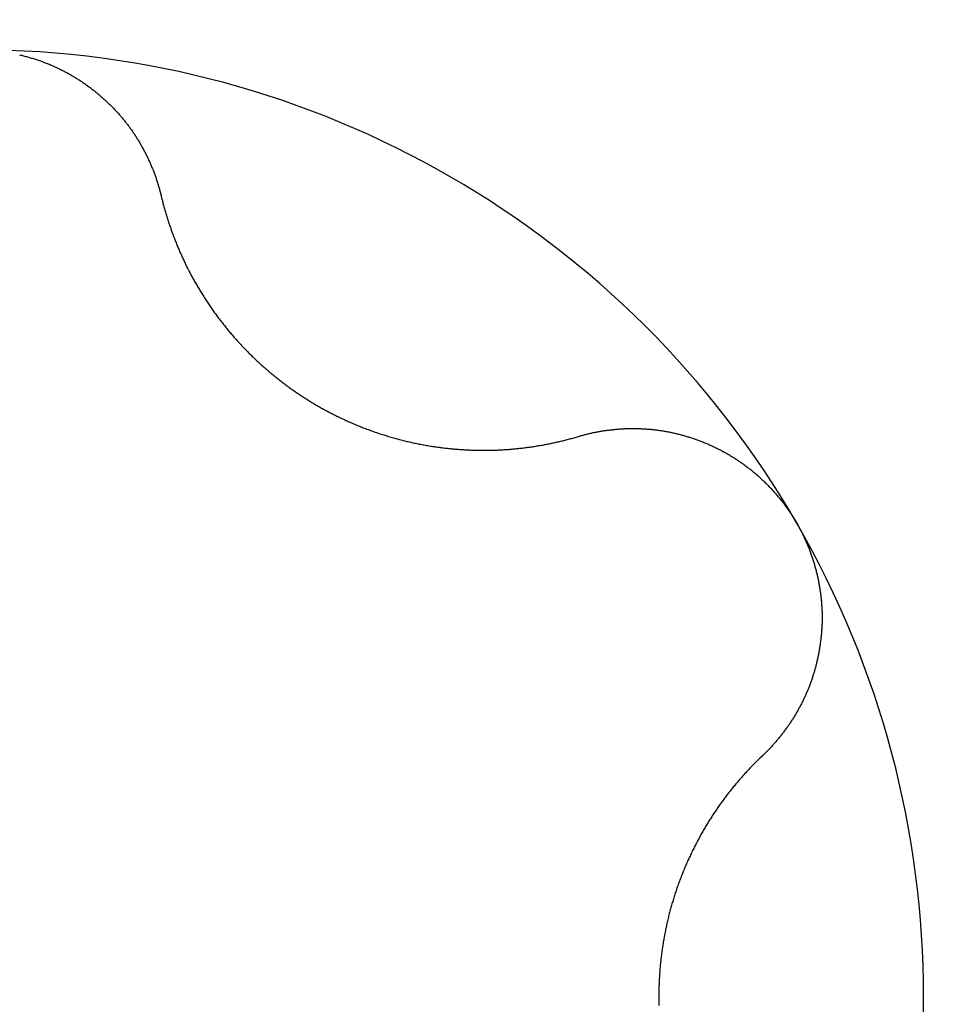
# Model space of a CAD drawing. Extents: x 1107 to 4046, y 937 to 3355.
# Tile 648 of 656: x 2099.51 to 2101.46, y 2906 to 2908.06. Entities that reach past the tile are written whole.
import ezdxf

# ---------------------------------------------------------------- set-up
doc = ezdxf.new("R2010")
doc.units = 0
doc.layers.add('KF_VIDA_L___C_BOTTOM', color=7, linetype='CONTINUOUS')

# ---------------------------------------------------------------- blocks, each defined once
blk = doc.blocks.new('KF_VIDA_L___C_BOTTOM')
at = {"layer": 'KF_VIDA_L___C_BOTTOM'}
for points in [[(-87.4664, 32.9647, 0), (-87.4643, 32.9642, 0), (-87.4622, 32.9637, 0), (-87.4601, 32.9632, 0), (-87.458, 32.9626, 0), (-87.4559, 32.9621, 0), (-87.4538, 32.9615, 0), (-87.4517, 32.961, 0), (-87.4497, 32.9604, 0), (-87.4476, 32.9598, 0), (-87.4455, 32.9592, 0), (-87.4434, 32.9586, 0), (-87.4413, 32.958, 0), (-87.4393, 32.9574, 0), (-87.4372, 32.9567, 0), (-87.4351, 32.9561, 0), (-87.4331, 32.9554, 0), (-87.431, 32.9548, 0), (-87.429, 32.9541, 0), (-87.4269, 32.9534, 0), (-87.4249, 32.9527, 0), (-87.4228, 32.952, 0), (-87.4208, 32.9512, 0), (-87.4187, 32.9505, 0), (-87.4167, 32.9497, 0), (-87.4147, 32.949, 0), (-87.4127, 32.9482, 0), (-87.4107, 32.9474, 0), (-87.4086, 32.9466, 0), (-87.4066, 32.9458, 0), (-87.4046, 32.945, 0), (-87.4026, 32.9442, 0), (-87.4006, 32.9433, 0), (-87.3987, 32.9425, 0), (-87.3967, 32.9416, 0), (-87.3947, 32.9408, 0), (-87.3927, 32.9399, 0), (-87.3908, 32.939, 0), (-87.3888, 32.9381, 0), (-87.3869, 32.9372, 0), (-87.3849, 32.9363, 0), (-87.383, 32.9353, 0), (-87.381, 32.9344, 0), (-87.3791, 32.9334, 0), (-87.3772, 32.9325, 0), (-87.3753, 32.9315, 0), (-87.3734, 32.9305, 0), (-87.3715, 32.9295, 0), (-87.3696, 32.9285, 0), (-87.3677, 32.9275, 0), (-87.3658, 32.9264, 0), (-87.3639, 32.9254, 0), (-87.362, 32.9243, 0), (-87.3602, 32.9233, 0), (-87.3583, 32.9222, 0), (-87.3565, 32.9211, 0), (-87.3546, 32.9201, 0), (-87.3528, 32.919, 0), (-87.351, 32.9179, 0), (-87.3491, 32.9167, 0), (-87.3473, 32.9156, 0), (-87.3455, 32.9145, 0), (-87.3437, 32.9133, 0), (-87.3419, 32.9122, 0), (-87.3401, 32.911, 0), (-87.3384, 32.9098, 0), (-87.3366, 32.9087, 0), (-87.3348, 32.9075, 0), (-87.3331, 32.9063, 0), (-87.3313, 32.9051, 0), (-87.3296, 32.9039, 0), (-87.3278, 32.9026, 0), (-87.3261, 32.9014, 0), (-87.3244, 32.9002, 0), (-87.3227, 32.8989, 0), (-87.321, 32.8977, 0), (-87.3193, 32.8964, 0), (-87.3176, 32.8951, 0), (-87.3159, 32.8939, 0), (-87.3143, 32.8926, 0), (-87.3126, 32.8913, 0), (-87.3109, 32.89, 0), (-87.3093, 32.8887, 0), (-87.3077, 32.8874, 0), (-87.306, 32.886, 0), (-87.3044, 32.8847, 0), (-87.3028, 32.8834, 0), (-87.3012, 32.882, 0), (-87.2996, 32.8807, 0), (-87.298, 32.8793, 0), (-87.2964, 32.878, 0), (-87.2949, 32.8766, 0), (-87.2933, 32.8752, 0), (-87.2917, 32.8738, 0), (-87.2902, 32.8724, 0), (-87.2887, 32.8711, 0), (-87.2871, 32.8697, 0), (-87.2856, 32.8682, 0), (-87.2841, 32.8668, 0), (-87.2826, 32.8654, 0), (-87.2811, 32.864, 0), (-87.2797, 32.8626, 0), (-87.2782, 32.8611, 0), (-87.2767, 32.8597, 0), (-87.2753, 32.8582, 0), (-87.2738, 32.8568, 0), (-87.2724, 32.8553, 0), (-87.271, 32.8539, 0), (-87.2696, 32.8524, 0), (-87.2682, 32.8509, 0), (-87.2668, 32.8494, 0), (-87.2654, 32.848, 0), (-87.264, 32.8465, 0), (-87.2626, 32.845, 0), (-87.2613, 32.8435, 0), (-87.2599, 32.842, 0), (-87.2586, 32.8405, 0), (-87.2573, 32.839, 0), (-87.256, 32.8374, 0), (-87.2547, 32.8359, 0), (-87.2534, 32.8344, 0), (-87.2521, 32.8329, 0), (-87.2508, 32.8314, 0), (-87.2496, 32.8298, 0), (-87.2483, 32.8283, 0), (-87.2471, 32.8267, 0), (-87.2458, 32.8252, 0), (-87.2446, 32.8237, 0), (-87.2434, 32.8221, 0), (-87.2422, 32.8205, 0), (-87.241, 32.819, 0), (-87.2398, 32.8174, 0), (-87.2386, 32.8158, 0), (-87.2375, 32.8143, 0), (-87.2363, 32.8127, 0), (-87.2352, 32.8111, 0), (-87.234, 32.8095, 0), (-87.2329, 32.8079, 0), (-87.2317, 32.8062, 0), (-87.2306, 32.8046, 0), (-87.2295, 32.803, 0), (-87.2284, 32.8014, 0), (-87.2273, 32.7997, 0), (-87.2262, 32.7981, 0), (-87.2251, 32.7964, 0), (-87.224, 32.7947, 0), (-87.223, 32.7931, 0), (-87.2219, 32.7914, 0), (-87.2208, 32.7897, 0), (-87.2198, 32.7881, 0), (-87.2188, 32.7864, 0), (-87.2177, 32.7847, 0), (-87.2167, 32.783, 0), (-87.2157, 32.7813, 0), (-87.2147, 32.7796, 0), (-87.2137, 32.7778, 0), (-87.2127, 32.7761, 0), (-87.2117, 32.7744, 0), (-87.2108, 32.7727, 0), (-87.2098, 32.7709, 0), (-87.2088, 32.7692, 0), (-87.2079, 32.7674, 0), (-87.207, 32.7657, 0), (-87.206, 32.7639, 0), (-87.2051, 32.7622, 0), (-87.2042, 32.7604, 0), (-87.2033, 32.7586, 0), (-87.2024, 32.7568, 0), (-87.2015, 32.7551, 0), (-87.2006, 32.7533, 0), (-87.1998, 32.7515, 0), (-87.1989, 32.7497, 0), (-87.1981, 32.7479, 0), (-87.1972, 32.7461, 0), (-87.1964, 32.7443, 0), (-87.1956, 32.7425, 0), (-87.1948, 32.7407, 0), (-87.1939, 32.7388, 0), (-87.1931, 32.737, 0), (-87.1924, 32.7352, 0), (-87.1916, 32.7334, 0), (-87.1908, 32.7315, 0), (-87.1901, 32.7297, 0), (-87.1893, 32.7278, 0), (-87.1886, 32.726, 0), (-87.1878, 32.7241, 0), (-87.1871, 32.7223, 0), (-87.1864, 32.7204, 0), (-87.1857, 32.7186, 0), (-87.185, 32.7167, 0), (-87.1843, 32.7148, 0), (-87.1836, 32.713, 0), (-87.183, 32.7111, 0), (-87.1823, 32.7092, 0), (-87.1816, 32.7073, 0), (-87.181, 32.7055, 0), (-87.1804, 32.7036, 0), (-87.1798, 32.7017, 0), (-87.1791, 32.6998, 0), (-87.1785, 32.6979, 0), (-87.178, 32.696, 0), (-87.1774, 32.6941, 0), (-87.1768, 32.6922, 0), (-87.1762, 32.6903, 0), (-87.1757, 32.6884, 0), (-87.1751, 32.6865, 0), (-87.1746, 32.6846, 0), (-87.1741, 32.6827, 0), (-87.1736, 32.6808, 0), (-87.1731, 32.6788, 0), (-87.1726, 32.6769, 0), (-87.1721, 32.675, 0), (-87.1716, 32.6731, 0), (-87.1712, 32.6711, 0)], [(-87.1712, 32.6711, 0), (-87.1706, 32.6688, 0), (-87.17, 32.6665, 0), (-87.1695, 32.6641, 0), (-87.1689, 32.6618, 0), (-87.1683, 32.6594, 0), (-87.1677, 32.6571, 0), (-87.1671, 32.6548, 0), (-87.1665, 32.6524, 0), (-87.1658, 32.6501, 0), (-87.1652, 32.6478, 0), (-87.1645, 32.6455, 0), (-87.1639, 32.6431, 0), (-87.1632, 32.6408, 0), (-87.1626, 32.6385, 0), (-87.1619, 32.6362, 0), (-87.1612, 32.6339, 0), (-87.1605, 32.6316, 0), (-87.1598, 32.6293, 0), (-87.1591, 32.627, 0), (-87.1584, 32.6247, 0), (-87.1577, 32.6224, 0), (-87.157, 32.6201, 0), (-87.1562, 32.6178, 0), (-87.1555, 32.6155, 0), (-87.1547, 32.6132, 0), (-87.154, 32.611, 0), (-87.1532, 32.6087, 0), (-87.1524, 32.6064, 0), (-87.1516, 32.6042, 0), (-87.1509, 32.6019, 0), (-87.1501, 32.5996, 0), (-87.1492, 32.5974, 0), (-87.1484, 32.5951, 0), (-87.1476, 32.5929, 0), (-87.1468, 32.5906, 0), (-87.146, 32.5884, 0), (-87.1451, 32.5862, 0), (-87.1443, 32.5839, 0), (-87.1434, 32.5817, 0), (-87.1426, 32.5795, 0), (-87.1417, 32.5773, 0), (-87.1408, 32.5751, 0), (-87.1399, 32.5728, 0), (-87.139, 32.5706, 0), (-87.1381, 32.5684, 0), (-87.1372, 32.5662, 0), (-87.1363, 32.564, 0), (-87.1354, 32.5619, 0), (-87.1345, 32.5597, 0), (-87.1336, 32.5575, 0), (-87.1326, 32.5553, 0), (-87.1317, 32.5532, 0), (-87.1307, 32.551, 0), (-87.1298, 32.5488, 0), (-87.1288, 32.5467, 0), (-87.1278, 32.5445, 0), (-87.1268, 32.5424, 0), (-87.1259, 32.5403, 0), (-87.1249, 32.5381, 0), (-87.1239, 32.536, 0), (-87.1229, 32.5339, 0), (-87.1219, 32.5318, 0), (-87.1208, 32.5296, 0), (-87.1198, 32.5275, 0), (-87.1188, 32.5254, 0), (-87.1178, 32.5233, 0), (-87.1167, 32.5212, 0), (-87.1157, 32.5191, 0), (-87.1146, 32.5171, 0), (-87.1135, 32.5149, 0), (-87.1124, 32.5128, 0), (-87.1113, 32.5107, 0), (-87.1102, 32.5086, 0), (-87.1091, 32.5065, 0), (-87.108, 32.5044, 0), (-87.1068, 32.5023, 0), (-87.1057, 32.5002, 0), (-87.1045, 32.4981, 0), (-87.1034, 32.496, 0), (-87.1022, 32.4939, 0), (-87.101, 32.4918, 0), (-87.0998, 32.4896, 0), (-87.0986, 32.4875, 0), (-87.0974, 32.4854, 0), (-87.0961, 32.4833, 0), (-87.0949, 32.4812, 0), (-87.0937, 32.4791, 0), (-87.0924, 32.477, 0), (-87.0911, 32.4748, 0), (-87.0899, 32.4727, 0), (-87.0886, 32.4706, 0), (-87.0873, 32.4685, 0), (-87.086, 32.4664, 0), (-87.0846, 32.4643, 0), (-87.0833, 32.4622, 0), (-87.082, 32.4601, 0), (-87.0806, 32.4579, 0), (-87.0793, 32.4558, 0), (-87.0779, 32.4537, 0), (-87.0765, 32.4516, 0), (-87.0751, 32.4495, 0), (-87.0737, 32.4474, 0), (-87.0723, 32.4453, 0), (-87.0709, 32.4432, 0), (-87.0695, 32.4411, 0), (-87.0681, 32.439, 0), (-87.0666, 32.4369, 0), (-87.0652, 32.4349, 0), (-87.0637, 32.4328, 0), (-87.0622, 32.4307, 0), (-87.0608, 32.4286, 0), (-87.0593, 32.4265, 0), (-87.0578, 32.4244, 0), (-87.0562, 32.4224, 0), (-87.0547, 32.4203, 0), (-87.0532, 32.4182, 0), (-87.0517, 32.4162, 0), (-87.0501, 32.4141, 0), (-87.0486, 32.412, 0), (-87.047, 32.41, 0), (-87.0454, 32.4079, 0), (-87.0438, 32.4059, 0), (-87.0422, 32.4038, 0), (-87.0406, 32.4018, 0), (-87.039, 32.3998, 0), (-87.0374, 32.3977, 0), (-87.0358, 32.3957, 0), (-87.0341, 32.3937, 0), (-87.0325, 32.3917, 0), (-87.0308, 32.3896, 0), (-87.0291, 32.3876, 0), (-87.0275, 32.3856, 0), (-87.0258, 32.3836, 0), (-87.0241, 32.3816, 0), (-87.0224, 32.3796, 0), (-87.0207, 32.3776, 0), (-87.019, 32.3757, 0), (-87.0172, 32.3737, 0), (-87.0155, 32.3717, 0), (-87.0137, 32.3698, 0), (-87.012, 32.3678, 0), (-87.0102, 32.3658, 0), (-87.0084, 32.3639, 0), (-87.0067, 32.362, 0), (-87.0049, 32.36, 0), (-87.0031, 32.3581, 0), (-87.0013, 32.3562, 0), (-86.9994, 32.3543, 0), (-86.9976, 32.3523, 0), (-86.9958, 32.3504, 0), (-86.9939, 32.3485, 0), (-86.9921, 32.3467, 0), (-86.9902, 32.3448, 0), (-86.9884, 32.3429, 0), (-86.9865, 32.341, 0), (-86.9846, 32.3392, 0), (-86.9827, 32.3373, 0), (-86.9808, 32.3354, 0), (-86.9789, 32.3336, 0), (-86.977, 32.3318, 0), (-86.9751, 32.3299, 0), (-86.9731, 32.3281, 0), (-86.9712, 32.3263, 0), (-86.9692, 32.3245, 0), (-86.9673, 32.3227, 0), (-86.9653, 32.3209, 0), (-86.9634, 32.3191, 0), (-86.9614, 32.3173, 0), (-86.9594, 32.3156, 0), (-86.9574, 32.3138, 0), (-86.9554, 32.312, 0), (-86.9534, 32.3103, 0), (-86.9514, 32.3086, 0), (-86.9494, 32.3068, 0), (-86.9474, 32.3051, 0), (-86.9454, 32.3034, 0), (-86.9434, 32.3017, 0), (-86.9413, 32.3, 0), (-86.9393, 32.2983, 0), (-86.9372, 32.2966, 0), (-86.9352, 32.2949, 0), (-86.9331, 32.2932, 0), (-86.9311, 32.2916, 0), (-86.929, 32.2899, 0), (-86.9269, 32.2883, 0), (-86.9249, 32.2867, 0), (-86.9228, 32.285, 0), (-86.9207, 32.2834, 0), (-86.9186, 32.2818, 0), (-86.9165, 32.2802, 0), (-86.9144, 32.2786, 0), (-86.9123, 32.277, 0), (-86.9102, 32.2755, 0), (-86.9081, 32.2739, 0), (-86.906, 32.2723, 0), (-86.9038, 32.2708, 0), (-86.9017, 32.2693, 0), (-86.8996, 32.2677, 0), (-86.8974, 32.2662, 0), (-86.8953, 32.2647, 0), (-86.8932, 32.2632, 0), (-86.891, 32.2617, 0), (-86.8889, 32.2602, 0), (-86.8867, 32.2587, 0), (-86.8846, 32.2573, 0), (-86.8824, 32.2558, 0), (-86.8802, 32.2544, 0), (-86.8781, 32.253, 0), (-86.8759, 32.2515, 0), (-86.8737, 32.2501, 0), (-86.8716, 32.2487, 0), (-86.8694, 32.2473, 0), (-86.8672, 32.2459, 0), (-86.865, 32.2446, 0), (-86.8628, 32.2432, 0), (-86.8607, 32.2418, 0), (-86.8585, 32.2405, 0), (-86.8563, 32.2392, 0), (-86.8541, 32.2378, 0), (-86.8519, 32.2365, 0), (-86.8497, 32.2352, 0), (-86.8475, 32.2339, 0), (-86.8453, 32.2327, 0), (-86.8431, 32.2314, 0), (-86.8409, 32.2301, 0), (-86.8387, 32.2289, 0), (-86.8365, 32.2276, 0), (-86.8342, 32.2264, 0), (-86.832, 32.2251, 0), (-86.8297, 32.2239, 0), (-86.8275, 32.2227, 0), (-86.8252, 32.2215, 0), (-86.8229, 32.2203, 0), (-86.8207, 32.2191, 0), (-86.8184, 32.2179, 0), (-86.8161, 32.2167, 0), (-86.8138, 32.2155, 0), (-86.8115, 32.2143, 0), (-86.8091, 32.2132, 0), (-86.8068, 32.212, 0), (-86.8045, 32.2109, 0), (-86.8022, 32.2097, 0), (-86.7998, 32.2086, 0), (-86.7975, 32.2074, 0), (-86.7951, 32.2063, 0), (-86.7927, 32.2052, 0), (-86.7904, 32.2041, 0), (-86.788, 32.203, 0), (-86.7856, 32.2019, 0), (-86.7832, 32.2008, 0), (-86.7808, 32.1998, 0), (-86.7784, 32.1987, 0), (-86.776, 32.1976, 0), (-86.7736, 32.1966, 0), (-86.7712, 32.1956, 0), (-86.7688, 32.1945, 0), (-86.7663, 32.1935, 0), (-86.7639, 32.1925, 0), (-86.7615, 32.1915, 0), (-86.759, 32.1905, 0), (-86.7566, 32.1895, 0), (-86.7541, 32.1885, 0), (-86.7516, 32.1875, 0), (-86.7492, 32.1866, 0), (-86.7467, 32.1856, 0), (-86.7442, 32.1847, 0), (-86.7418, 32.1837, 0), (-86.7393, 32.1828, 0), (-86.7368, 32.1819, 0), (-86.7343, 32.181, 0), (-86.7318, 32.1801, 0), (-86.7293, 32.1792, 0), (-86.7268, 32.1783, 0), (-86.7243, 32.1774, 0), (-86.7218, 32.1766, 0), (-86.7193, 32.1757, 0), (-86.7168, 32.1748, 0), (-86.7142, 32.174, 0), (-86.7117, 32.1732, 0), (-86.7092, 32.1724, 0), (-86.7067, 32.1716, 0), (-86.7041, 32.1708, 0), (-86.7016, 32.17, 0), (-86.6991, 32.1692, 0), (-86.6965, 32.1684, 0), (-86.694, 32.1677, 0), (-86.6914, 32.1669, 0), (-86.6889, 32.1662, 0), (-86.6863, 32.1654, 0), (-86.6838, 32.1647, 0), (-86.6812, 32.164, 0), (-86.6787, 32.1633, 0), (-86.6761, 32.1626, 0), (-86.6736, 32.1619, 0), (-86.671, 32.1613, 0), (-86.6684, 32.1606, 0), (-86.6659, 32.16, 0), (-86.6633, 32.1593, 0), (-86.6607, 32.1587, 0), (-86.6582, 32.1581, 0), (-86.6556, 32.1575, 0), (-86.653, 32.1569, 0), (-86.6504, 32.1563, 0), (-86.6479, 32.1557, 0), (-86.6453, 32.1552, 0), (-86.6427, 32.1546, 0), (-86.6402, 32.1541, 0), (-86.6376, 32.1535, 0), (-86.635, 32.153, 0), (-86.6324, 32.1525, 0), (-86.6299, 32.152, 0), (-86.6273, 32.1515, 0), (-86.6247, 32.151, 0), (-86.6221, 32.1506, 0), (-86.6195, 32.1501, 0), (-86.617, 32.1497, 0), (-86.6144, 32.1492, 0), (-86.6118, 32.1488, 0), (-86.6092, 32.1484, 0), (-86.6067, 32.148, 0), (-86.6041, 32.1476, 0), (-86.6015, 32.1472, 0), (-86.599, 32.1468, 0), (-86.5964, 32.1464, 0), (-86.5938, 32.1461, 0), (-86.5913, 32.1457, 0), (-86.5887, 32.1454, 0), (-86.5861, 32.1451, 0), (-86.5836, 32.1447, 0), (-86.581, 32.1444, 0), (-86.5785, 32.1441, 0), (-86.5759, 32.1438, 0), (-86.5733, 32.1436, 0), (-86.5708, 32.1433, 0), (-86.5682, 32.143, 0), (-86.5657, 32.1428, 0), (-86.5631, 32.1425, 0), (-86.5606, 32.1423, 0), (-86.5581, 32.1421, 0), (-86.5555, 32.1419, 0), (-86.553, 32.1417, 0), (-86.5505, 32.1415, 0), (-86.5479, 32.1413, 0), (-86.5454, 32.1411, 0), (-86.5429, 32.1409, 0), (-86.5404, 32.1408, 0), (-86.5379, 32.1406, 0), (-86.5353, 32.1405, 0), (-86.5328, 32.1404, 0), (-86.5303, 32.1402, 0), (-86.5278, 32.1401, 0), (-86.5253, 32.14, 0), (-86.5228, 32.1399, 0), (-86.5204, 32.1398, 0), (-86.5179, 32.1398, 0), (-86.5154, 32.1397, 0), (-86.5129, 32.1396, 0), (-86.5105, 32.1396, 0), (-86.508, 32.1395, 0), (-86.5055, 32.1395, 0), (-86.5031, 32.1395, 0), (-86.5006, 32.1395, 0), (-86.4982, 32.1395, 0), (-86.4957, 32.1395, 0), (-86.4933, 32.1395, 0), (-86.4909, 32.1395, 0), (-86.4884, 32.1395, 0), (-86.486, 32.1396, 0), (-86.4836, 32.1396, 0), (-86.4812, 32.1397, 0), (-86.4788, 32.1397, 0), (-86.4764, 32.1398, 0), (-86.474, 32.1399, 0), (-86.4716, 32.1399, 0), (-86.4693, 32.14, 0), (-86.4669, 32.1401, 0), (-86.4645, 32.1403, 0), (-86.4622, 32.1404, 0), (-86.4598, 32.1405, 0), (-86.4575, 32.1406, 0), (-86.4551, 32.1408, 0), (-86.4528, 32.1409, 0), (-86.4505, 32.1411, 0), (-86.4481, 32.1413, 0), (-86.4458, 32.1414, 0), (-86.4435, 32.1416, 0), (-86.4411, 32.1418, 0), (-86.4388, 32.142, 0), (-86.4364, 32.1422, 0), (-86.4341, 32.1424, 0), (-86.4317, 32.1427, 0), (-86.4294, 32.1429, 0), (-86.4271, 32.1431, 0), (-86.4247, 32.1434, 0), (-86.4224, 32.1436, 0), (-86.42, 32.1439, 0), (-86.4177, 32.1442, 0), (-86.4153, 32.1445, 0), (-86.413, 32.1448, 0), (-86.4106, 32.1451, 0), (-86.4082, 32.1454, 0), (-86.4059, 32.1457, 0), (-86.4035, 32.146, 0), (-86.4012, 32.1463, 0), (-86.3988, 32.1467, 0), (-86.3965, 32.147, 0), (-86.3941, 32.1474, 0), (-86.3918, 32.1477, 0), (-86.3894, 32.1481, 0), (-86.387, 32.1485, 0), (-86.3847, 32.1489, 0), (-86.3823, 32.1493, 0), (-86.38, 32.1497, 0), (-86.3776, 32.1501, 0), (-86.3753, 32.1505, 0), (-86.3729, 32.151, 0), (-86.3706, 32.1514, 0), (-86.3682, 32.1518, 0), (-86.3659, 32.1523, 0), (-86.3635, 32.1528, 0), (-86.3611, 32.1532, 0), (-86.3588, 32.1537, 0), (-86.3564, 32.1542, 0), (-86.3541, 32.1547, 0), (-86.3517, 32.1552, 0), (-86.3494, 32.1557, 0), (-86.3471, 32.1562, 0), (-86.3447, 32.1568, 0), (-86.3424, 32.1573, 0), (-86.34, 32.1579, 0), (-86.3377, 32.1584, 0), (-86.3353, 32.159, 0), (-86.333, 32.1595, 0), (-86.3307, 32.1601, 0), (-86.3283, 32.1607, 0), (-86.326, 32.1613, 0), (-86.3237, 32.1619, 0), (-86.3213, 32.1625, 0), (-86.319, 32.1632, 0), (-86.3167, 32.1638, 0), (-86.3143, 32.1644, 0), (-86.312, 32.1651, 0), (-86.3097, 32.1657, 0), (-86.3074, 32.1664, 0), (-86.3051, 32.1671, 0), (-86.3027, 32.1677, 0), (-86.3004, 32.1684, 0)], [(-86.3004, 32.1684, 0), (-86.2985, 32.169, 0), (-86.2966, 32.1695, 0), (-86.2947, 32.1701, 0), (-86.2928, 32.1706, 0), (-86.2909, 32.1711, 0), (-86.289, 32.1717, 0), (-86.2871, 32.1722, 0), (-86.2852, 32.1726, 0), (-86.2832, 32.1731, 0), (-86.2813, 32.1736, 0), (-86.2794, 32.1741, 0), (-86.2774, 32.1745, 0), (-86.2755, 32.175, 0), (-86.2736, 32.1754, 0), (-86.2716, 32.1758, 0), (-86.2697, 32.1763, 0), (-86.2677, 32.1767, 0), (-86.2658, 32.1771, 0), (-86.2638, 32.1774, 0), (-86.2619, 32.1778, 0), (-86.2599, 32.1782, 0), (-86.258, 32.1786, 0), (-86.256, 32.1789, 0), (-86.2541, 32.1792, 0), (-86.2521, 32.1796, 0), (-86.2501, 32.1799, 0), (-86.2482, 32.1802, 0), (-86.2462, 32.1805, 0), (-86.2442, 32.1808, 0), (-86.2423, 32.1811, 0), (-86.2403, 32.1813, 0), (-86.2383, 32.1816, 0), (-86.2364, 32.1818, 0), (-86.2344, 32.1821, 0), (-86.2324, 32.1823, 0), (-86.2304, 32.1825, 0), (-86.2284, 32.1828, 0), (-86.2265, 32.183, 0), (-86.2245, 32.1831, 0), (-86.2225, 32.1833, 0), (-86.2205, 32.1835, 0), (-86.2185, 32.1837, 0), (-86.2166, 32.1838, 0), (-86.2146, 32.184, 0), (-86.2126, 32.1841, 0), (-86.2106, 32.1842, 0), (-86.2086, 32.1843, 0), (-86.2066, 32.1844, 0), (-86.2046, 32.1845, 0), (-86.2027, 32.1846, 0), (-86.2007, 32.1847, 0), (-86.1987, 32.1848, 0), (-86.1967, 32.1848, 0), (-86.1947, 32.1849, 0), (-86.1927, 32.1849, 0), (-86.1907, 32.1849, 0), (-86.1888, 32.1849, 0), (-86.1868, 32.1849, 0), (-86.1848, 32.1849, 0), (-86.1828, 32.1849, 0), (-86.1808, 32.1849, 0), (-86.1788, 32.1849, 0), (-86.1768, 32.1848, 0), (-86.1749, 32.1848, 0), (-86.1729, 32.1847, 0), (-86.1709, 32.1846, 0), (-86.1689, 32.1845, 0), (-86.167, 32.1844, 0), (-86.165, 32.1843, 0), (-86.163, 32.1842, 0), (-86.161, 32.1841, 0), (-86.1591, 32.184, 0), (-86.1571, 32.1838, 0), (-86.1551, 32.1837, 0), (-86.1532, 32.1835, 0), (-86.1512, 32.1833, 0), (-86.1492, 32.1832, 0), (-86.1473, 32.183, 0), (-86.1453, 32.1828, 0), (-86.1433, 32.1826, 0), (-86.1414, 32.1823, 0), (-86.1394, 32.1821, 0), (-86.1375, 32.1819, 0), (-86.1355, 32.1816, 0), (-86.1336, 32.1813, 0), (-86.1316, 32.1811, 0), (-86.1297, 32.1808, 0), (-86.1277, 32.1805, 0), (-86.1258, 32.1802, 0), (-86.1238, 32.1799, 0), (-86.1219, 32.1795, 0), (-86.1199, 32.1792, 0), (-86.1179, 32.1789, 0), (-86.116, 32.1785, 0), (-86.114, 32.1781, 0), (-86.112, 32.1778, 0), (-86.1101, 32.1774, 0), (-86.1081, 32.177, 0), (-86.1061, 32.1765, 0), (-86.1042, 32.1761, 0), (-86.1022, 32.1757, 0), (-86.1002, 32.1752, 0), (-86.0982, 32.1748, 0), (-86.0962, 32.1743, 0), (-86.0943, 32.1738, 0), (-86.0923, 32.1733, 0), (-86.0903, 32.1728, 0), (-86.0883, 32.1723, 0), (-86.0864, 32.1718, 0), (-86.0844, 32.1713, 0), (-86.0824, 32.1707, 0), (-86.0804, 32.1702, 0), (-86.0784, 32.1696, 0), (-86.0765, 32.169, 0), (-86.0745, 32.1684, 0), (-86.0725, 32.1678, 0), (-86.0705, 32.1672, 0), (-86.0686, 32.1666, 0), (-86.0666, 32.166, 0), (-86.0646, 32.1653, 0), (-86.0626, 32.1647, 0), (-86.0607, 32.164, 0), (-86.0587, 32.1634, 0), (-86.0567, 32.1627, 0), (-86.0548, 32.162, 0), (-86.0528, 32.1613, 0), (-86.0508, 32.1606, 0), (-86.0489, 32.1598, 0), (-86.0469, 32.1591, 0), (-86.0449, 32.1583, 0), (-86.043, 32.1576, 0), (-86.041, 32.1568, 0), (-86.0391, 32.156, 0), (-86.0371, 32.1552, 0), (-86.0352, 32.1544, 0), (-86.0332, 32.1536, 0), (-86.0313, 32.1528, 0), (-86.0293, 32.1519, 0), (-86.0274, 32.1511, 0), (-86.0255, 32.1502, 0), (-86.0235, 32.1494, 0), (-86.0216, 32.1485, 0), (-86.0197, 32.1476, 0), (-86.0178, 32.1467, 0), (-86.0158, 32.1458, 0), (-86.0139, 32.1449, 0), (-86.012, 32.1439, 0), (-86.0101, 32.143, 0), (-86.0082, 32.142, 0), (-86.0063, 32.1411, 0), (-86.0044, 32.1401, 0), (-86.0025, 32.1391, 0), (-86.0006, 32.1381, 0), (-85.9988, 32.1371, 0), (-85.9969, 32.1361, 0), (-85.995, 32.135, 0), (-85.9931, 32.134, 0), (-85.9913, 32.133, 0), (-85.9894, 32.1319, 0), (-85.9876, 32.1308, 0), (-85.9857, 32.1297, 0), (-85.9839, 32.1286, 0), (-85.982, 32.1275, 0), (-85.9802, 32.1264, 0), (-85.9784, 32.1253, 0), (-85.9766, 32.1241, 0), (-85.9747, 32.123, 0), (-85.9729, 32.1218, 0), (-85.9711, 32.1207, 0), (-85.9693, 32.1195, 0), (-85.9675, 32.1183, 0), (-85.9657, 32.1171, 0), (-85.964, 32.1159, 0), (-85.9622, 32.1146, 0), (-85.9604, 32.1134, 0), (-85.9587, 32.1122, 0), (-85.9569, 32.1109, 0), (-85.9552, 32.1096, 0), (-85.9534, 32.1084, 0), (-85.9517, 32.1071, 0), (-85.95, 32.1058, 0), (-85.9482, 32.1045, 0), (-85.9465, 32.1032, 0), (-85.9448, 32.1018, 0), (-85.9431, 32.1005, 0), (-85.9414, 32.0992, 0), (-85.9397, 32.0978, 0), (-85.9381, 32.0964, 0), (-85.9364, 32.0951, 0), (-85.9347, 32.0937, 0), (-85.9331, 32.0923, 0), (-85.9314, 32.0909, 0), (-85.9298, 32.0895, 0), (-85.9281, 32.0881, 0), (-85.9265, 32.0866, 0), (-85.9249, 32.0852, 0), (-85.9233, 32.0838, 0), (-85.9217, 32.0823, 0), (-85.9201, 32.0808, 0), (-85.9185, 32.0794, 0), (-85.9169, 32.0779, 0), (-85.9153, 32.0764, 0), (-85.9138, 32.0749, 0), (-85.9122, 32.0734, 0), (-85.9107, 32.0719, 0), (-85.9091, 32.0704, 0), (-85.9076, 32.0688, 0), (-85.9061, 32.0673, 0), (-85.9046, 32.0657, 0), (-85.9031, 32.0642, 0), (-85.9016, 32.0626, 0), (-85.9001, 32.0611, 0), (-85.8986, 32.0595, 0), (-85.8971, 32.0579, 0), (-85.8957, 32.0563, 0), (-85.8942, 32.0547, 0), (-85.8928, 32.0531, 0), (-85.8913, 32.0515, 0), (-85.8899, 32.0499, 0), (-85.8885, 32.0483, 0), (-85.8871, 32.0466, 0), (-85.8857, 32.045, 0), (-85.8843, 32.0433, 0), (-85.8829, 32.0417, 0), (-85.8816, 32.04, 0), (-85.8802, 32.0384, 0), (-85.8788, 32.0367, 0), (-85.8775, 32.035, 0), (-85.8762, 32.0333, 0), (-85.8748, 32.0316, 0), (-85.8735, 32.0299, 0), (-85.8722, 32.0282, 0), (-85.8709, 32.0265, 0), (-85.8697, 32.0248, 0), (-85.8684, 32.0231, 0), (-85.8671, 32.0213, 0), (-85.8659, 32.0196, 0), (-85.8646, 32.0179, 0), (-85.8634, 32.0161, 0), (-85.8622, 32.0144, 0), (-85.861, 32.0126, 0), (-85.8598, 32.0109, 0), (-85.8586, 32.0091, 0), (-85.8574, 32.0073, 0), (-85.8562, 32.0055, 0), (-85.8551, 32.0038, 0), (-85.8539, 32.002, 0), (-85.8528, 32.0002, 0), (-85.8516, 31.9984, 0), (-85.8505, 31.9966, 0), (-85.8494, 31.9948, 0), (-85.8483, 31.993, 0), (-85.8472, 31.9911, 0), (-85.8462, 31.9893, 0), (-85.8451, 31.9875, 0)], [(-85.8451, 31.9875, 0), (-85.8441, 31.9857, 0), (-85.843, 31.9838, 0), (-85.842, 31.982, 0), (-85.841, 31.9801, 0), (-85.84, 31.9783, 0), (-85.839, 31.9764, 0), (-85.838, 31.9745, 0), (-85.837, 31.9727, 0), (-85.836, 31.9708, 0), (-85.835, 31.9689, 0), (-85.8341, 31.967, 0), (-85.8331, 31.9651, 0), (-85.8322, 31.9631, 0), (-85.8313, 31.9612, 0), (-85.8304, 31.9593, 0), (-85.8295, 31.9574, 0), (-85.8286, 31.9554, 0), (-85.8277, 31.9535, 0), (-85.8268, 31.9515, 0), (-85.8259, 31.9496, 0), (-85.8251, 31.9476, 0), (-85.8242, 31.9456, 0), (-85.8234, 31.9437, 0), (-85.8226, 31.9417, 0), (-85.8218, 31.9397, 0), (-85.821, 31.9377, 0), (-85.8202, 31.9357, 0), (-85.8194, 31.9337, 0), (-85.8186, 31.9317, 0), (-85.8178, 31.9297, 0), (-85.8171, 31.9277, 0), (-85.8164, 31.9256, 0), (-85.8156, 31.9236, 0), (-85.8149, 31.9216, 0), (-85.8142, 31.9195, 0), (-85.8135, 31.9175, 0), (-85.8128, 31.9155, 0), (-85.8121, 31.9134, 0), (-85.8115, 31.9114, 0), (-85.8108, 31.9093, 0), (-85.8101, 31.9072, 0), (-85.8095, 31.9052, 0), (-85.8089, 31.9031, 0), (-85.8083, 31.901, 0), (-85.8077, 31.899, 0), (-85.8071, 31.8969, 0), (-85.8065, 31.8948, 0), (-85.8059, 31.8927, 0), (-85.8054, 31.8906, 0), (-85.8048, 31.8885, 0), (-85.8043, 31.8864, 0), (-85.8038, 31.8843, 0), (-85.8032, 31.8822, 0), (-85.8027, 31.8801, 0), (-85.8022, 31.878, 0), (-85.8018, 31.8759, 0), (-85.8013, 31.8738, 0), (-85.8008, 31.8717, 0), (-85.8004, 31.8696, 0), (-85.8, 31.8674, 0), (-85.7995, 31.8653, 0), (-85.7991, 31.8632, 0), (-85.7987, 31.8611, 0), (-85.7983, 31.8589, 0), (-85.798, 31.8568, 0), (-85.7976, 31.8547, 0), (-85.7972, 31.8525, 0), (-85.7969, 31.8504, 0), (-85.7966, 31.8483, 0), (-85.7963, 31.8461, 0), (-85.7959, 31.844, 0), (-85.7956, 31.8418, 0), (-85.7954, 31.8397, 0), (-85.7951, 31.8376, 0), (-85.7948, 31.8354, 0), (-85.7946, 31.8333, 0), (-85.7944, 31.8311, 0), (-85.7941, 31.829, 0), (-85.7939, 31.8268, 0), (-85.7937, 31.8247, 0), (-85.7935, 31.8225, 0), (-85.7934, 31.8204, 0), (-85.7932, 31.8182, 0), (-85.7931, 31.8161, 0), (-85.7929, 31.8139, 0), (-85.7928, 31.8118, 0), (-85.7927, 31.8096, 0), (-85.7926, 31.8075, 0), (-85.7925, 31.8054, 0), (-85.7924, 31.8032, 0), (-85.7924, 31.8011, 0), (-85.7923, 31.7989, 0), (-85.7923, 31.7968, 0), (-85.7922, 31.7946, 0), (-85.7922, 31.7925, 0), (-85.7922, 31.7903, 0), (-85.7922, 31.7882, 0), (-85.7923, 31.7861, 0), (-85.7923, 31.7839, 0), (-85.7923, 31.7818, 0), (-85.7924, 31.7796, 0), (-85.7924, 31.7775, 0), (-85.7925, 31.7754, 0), (-85.7926, 31.7732, 0), (-85.7927, 31.7711, 0), (-85.7928, 31.769, 0), (-85.793, 31.7669, 0), (-85.7931, 31.7647, 0), (-85.7932, 31.7626, 0), (-85.7934, 31.7605, 0), (-85.7936, 31.7584, 0), (-85.7937, 31.7563, 0), (-85.7939, 31.7541, 0), (-85.7941, 31.752, 0), (-85.7944, 31.7499, 0), (-85.7946, 31.7478, 0), (-85.7948, 31.7457, 0), (-85.7951, 31.7436, 0), (-85.7953, 31.7415, 0), (-85.7956, 31.7394, 0), (-85.7959, 31.7374, 0), (-85.7961, 31.7353, 0), (-85.7964, 31.7332, 0), (-85.7968, 31.7311, 0), (-85.7971, 31.729, 0), (-85.7974, 31.727, 0), (-85.7977, 31.7249, 0), (-85.7981, 31.7228, 0), (-85.7985, 31.7208, 0), (-85.7988, 31.7187, 0), (-85.7992, 31.7167, 0), (-85.7996, 31.7146, 0), (-85.8, 31.7126, 0), (-85.8004, 31.7105, 0), (-85.8008, 31.7085, 0), (-85.8013, 31.7065, 0), (-85.8017, 31.7044, 0), (-85.8022, 31.7024, 0), (-85.8026, 31.7004, 0), (-85.8031, 31.6984, 0), (-85.8036, 31.6964, 0), (-85.8041, 31.6944, 0), (-85.8046, 31.6924, 0), (-85.8051, 31.6904, 0), (-85.8056, 31.6884, 0), (-85.8061, 31.6864, 0), (-85.8067, 31.6844, 0), (-85.8072, 31.6825, 0), (-85.8078, 31.6805, 0), (-85.8083, 31.6786, 0), (-85.8089, 31.6766, 0), (-85.8095, 31.6747, 0), (-85.8101, 31.6727, 0), (-85.8107, 31.6708, 0), (-85.8113, 31.6689, 0), (-85.8119, 31.6669, 0), (-85.8125, 31.665, 0), (-85.8132, 31.6631, 0), (-85.8138, 31.6612, 0), (-85.8145, 31.6593, 0), (-85.8151, 31.6574, 0), (-85.8158, 31.6555, 0), (-85.8165, 31.6537, 0), (-85.8172, 31.6518, 0), (-85.8179, 31.6499, 0), (-85.8186, 31.6481, 0), (-85.8193, 31.6462, 0), (-85.82, 31.6444, 0), (-85.8207, 31.6426, 0), (-85.8215, 31.6408, 0), (-85.8222, 31.6389, 0), (-85.823, 31.6371, 0), (-85.8237, 31.6353, 0), (-85.8245, 31.6335, 0), (-85.8253, 31.6317, 0), (-85.8261, 31.6299, 0), (-85.8269, 31.6281, 0), (-85.8277, 31.6263, 0), (-85.8285, 31.6245, 0), (-85.8294, 31.6227, 0), (-85.8302, 31.6209, 0), (-85.8311, 31.6192, 0), (-85.8319, 31.6174, 0), (-85.8328, 31.6156, 0), (-85.8337, 31.6138, 0), (-85.8346, 31.6121, 0), (-85.8355, 31.6103, 0), (-85.8364, 31.6085, 0), (-85.8373, 31.6068, 0), (-85.8382, 31.605, 0), (-85.8392, 31.6033, 0), (-85.8401, 31.6016, 0), (-85.8411, 31.5998, 0), (-85.842, 31.5981, 0), (-85.843, 31.5963, 0), (-85.844, 31.5946, 0), (-85.845, 31.5929, 0), (-85.846, 31.5912, 0), (-85.847, 31.5895, 0), (-85.848, 31.5878, 0), (-85.849, 31.5861, 0), (-85.85, 31.5844, 0), (-85.8511, 31.5827, 0), (-85.8521, 31.581, 0), (-85.8532, 31.5793, 0), (-85.8542, 31.5776, 0), (-85.8553, 31.576, 0), (-85.8564, 31.5743, 0), (-85.8575, 31.5726, 0), (-85.8586, 31.571, 0), (-85.8597, 31.5693, 0), (-85.8608, 31.5677, 0), (-85.8619, 31.566, 0), (-85.8631, 31.5644, 0), (-85.8642, 31.5628, 0), (-85.8654, 31.5611, 0), (-85.8665, 31.5595, 0), (-85.8677, 31.5579, 0), (-85.8689, 31.5563, 0), (-85.87, 31.5547, 0), (-85.8712, 31.5531, 0), (-85.8724, 31.5515, 0), (-85.8736, 31.5499, 0), (-85.8748, 31.5483, 0), (-85.8761, 31.5468, 0), (-85.8773, 31.5452, 0), (-85.8785, 31.5436, 0), (-85.8798, 31.5421, 0), (-85.881, 31.5405, 0), (-85.8823, 31.539, 0), (-85.8835, 31.5375, 0), (-85.8848, 31.5359, 0), (-85.8861, 31.5344, 0), (-85.8874, 31.5329, 0), (-85.8887, 31.5314, 0), (-85.89, 31.5299, 0), (-85.8913, 31.5284, 0), (-85.8926, 31.5269, 0), (-85.8939, 31.5254, 0), (-85.8953, 31.524, 0), (-85.8966, 31.5225, 0), (-85.898, 31.521, 0), (-85.8993, 31.5196, 0), (-85.9007, 31.5181, 0), (-85.902, 31.5167, 0), (-85.9034, 31.5153, 0), (-85.9048, 31.5138, 0), (-85.9062, 31.5124, 0), (-85.9076, 31.511, 0), (-85.909, 31.5096, 0), (-85.9104, 31.5082, 0), (-85.9118, 31.5068, 0), (-85.9132, 31.5055, 0), (-85.9146, 31.5041, 0), (-85.9161, 31.5027, 0)], [(-85.9161, 31.5027, 0), (-85.9178, 31.5011, 0), (-85.9196, 31.4994, 0), (-85.9213, 31.4977, 0), (-85.9231, 31.4961, 0), (-85.9248, 31.4944, 0), (-85.9265, 31.4927, 0), (-85.9282, 31.491, 0), (-85.9299, 31.4893, 0), (-85.9316, 31.4876, 0), (-85.9333, 31.4859, 0), (-85.935, 31.4841, 0), (-85.9367, 31.4824, 0), (-85.9384, 31.4807, 0), (-85.9401, 31.479, 0), (-85.9417, 31.4772, 0), (-85.9434, 31.4755, 0), (-85.945, 31.4737, 0), (-85.9467, 31.472, 0), (-85.9483, 31.4702, 0), (-85.9499, 31.4684, 0), (-85.9516, 31.4667, 0), (-85.9532, 31.4649, 0), (-85.9548, 31.4631, 0), (-85.9564, 31.4613, 0), (-85.958, 31.4595, 0), (-85.9596, 31.4577, 0), (-85.9612, 31.4559, 0), (-85.9628, 31.4541, 0), (-85.9643, 31.4523, 0), (-85.9659, 31.4505, 0), (-85.9675, 31.4487, 0), (-85.969, 31.4469, 0), (-85.9705, 31.445, 0), (-85.9721, 31.4432, 0), (-85.9736, 31.4414, 0), (-85.9751, 31.4395, 0), (-85.9767, 31.4377, 0), (-85.9782, 31.4358, 0), (-85.9797, 31.434, 0), (-85.9812, 31.4321, 0), (-85.9826, 31.4302, 0), (-85.9841, 31.4284, 0), (-85.9856, 31.4265, 0), (-85.9871, 31.4246, 0), (-85.9885, 31.4228, 0), (-85.99, 31.4209, 0), (-85.9914, 31.419, 0), (-85.9928, 31.4171, 0), (-85.9943, 31.4152, 0), (-85.9957, 31.4133, 0), (-85.9971, 31.4114, 0), (-85.9985, 31.4095, 0), (-85.9999, 31.4076, 0), (-86.0013, 31.4057, 0), (-86.0027, 31.4038, 0), (-86.0041, 31.4019, 0), (-86.0054, 31.4, 0), (-86.0068, 31.398, 0), (-86.0081, 31.3961, 0), (-86.0095, 31.3942, 0), (-86.0108, 31.3923, 0), (-86.0121, 31.3903, 0), (-86.0135, 31.3884, 0), (-86.0148, 31.3864, 0), (-86.0161, 31.3845, 0), (-86.0174, 31.3826, 0), (-86.0187, 31.3806, 0), (-86.02, 31.3786, 0), (-86.0212, 31.3767, 0), (-86.0225, 31.3747, 0), (-86.0238, 31.3727, 0), (-86.0251, 31.3707, 0), (-86.0264, 31.3687, 0), (-86.0276, 31.3667, 0), (-86.0289, 31.3646, 0), (-86.0301, 31.3626, 0), (-86.0314, 31.3605, 0), (-86.0326, 31.3585, 0), (-86.0339, 31.3564, 0), (-86.0351, 31.3543, 0), (-86.0364, 31.3523, 0), (-86.0376, 31.3502, 0), (-86.0388, 31.3481, 0), (-86.04, 31.3459, 0), (-86.0413, 31.3438, 0), (-86.0425, 31.3417, 0), (-86.0437, 31.3396, 0), (-86.0449, 31.3374, 0), (-86.0461, 31.3353, 0), (-86.0473, 31.3331, 0), (-86.0485, 31.3309, 0), (-86.0496, 31.3287, 0), (-86.0508, 31.3265, 0), (-86.052, 31.3244, 0), (-86.0531, 31.3221, 0), (-86.0543, 31.3199, 0), (-86.0555, 31.3177, 0), (-86.0566, 31.3155, 0), (-86.0577, 31.3132, 0), (-86.0589, 31.311, 0), (-86.06, 31.3087, 0), (-86.0611, 31.3065, 0), (-86.0622, 31.3042, 0), (-86.0633, 31.3019, 0), (-86.0645, 31.2997, 0), (-86.0655, 31.2974, 0), (-86.0666, 31.2951, 0), (-86.0677, 31.2928, 0), (-86.0688, 31.2905, 0), (-86.0699, 31.2881, 0), (-86.0709, 31.2858, 0), (-86.072, 31.2835, 0), (-86.073, 31.2812, 0), (-86.0741, 31.2788, 0), (-86.0751, 31.2765, 0), (-86.0761, 31.2741, 0), (-86.0772, 31.2717, 0), (-86.0782, 31.2694, 0), (-86.0792, 31.267, 0), (-86.0802, 31.2646, 0), (-86.0812, 31.2622, 0), (-86.0821, 31.2598, 0), (-86.0831, 31.2574, 0), (-86.0841, 31.255, 0), (-86.085, 31.2526, 0), (-86.086, 31.2502, 0), (-86.0869, 31.2477, 0), (-86.0879, 31.2453, 0), (-86.0888, 31.2429, 0), (-86.0897, 31.2404, 0), (-86.0906, 31.238, 0), (-86.0915, 31.2355, 0), (-86.0924, 31.2331, 0), (-86.0933, 31.2306, 0), (-86.0942, 31.2281, 0), (-86.095, 31.2256, 0), (-86.0959, 31.2232, 0), (-86.0967, 31.2207, 0), (-86.0976, 31.2182, 0), (-86.0984, 31.2157, 0), (-86.0992, 31.2132, 0), (-86.1, 31.2107, 0), (-86.1008, 31.2082, 0), (-86.1016, 31.2057, 0), (-86.1024, 31.2031, 0), (-86.1031, 31.2006, 0), (-86.1039, 31.1981, 0), (-86.1047, 31.1956, 0), (-86.1054, 31.193, 0), (-86.1061, 31.1905, 0), (-86.1068, 31.1879, 0), (-86.1076, 31.1854, 0), (-86.1083, 31.1828, 0), (-86.109, 31.1803, 0), (-86.1096, 31.1777, 0), (-86.1103, 31.1751, 0), (-86.111, 31.1726, 0), (-86.1116, 31.17, 0), (-86.1123, 31.1674, 0), (-86.1129, 31.1649, 0), (-86.1135, 31.1623, 0), (-86.1141, 31.1597, 0), (-86.1147, 31.1571, 0), (-86.1153, 31.1545, 0), (-86.1159, 31.1519, 0), (-86.1165, 31.1493, 0), (-86.1171, 31.1467, 0), (-86.1176, 31.1442, 0), (-86.1182, 31.1416, 0), (-86.1187, 31.139, 0), (-86.1192, 31.1363, 0), (-86.1197, 31.1337, 0), (-86.1202, 31.1311, 0), (-86.1207, 31.1285, 0), (-86.1212, 31.1259, 0), (-86.1217, 31.1233, 0), (-86.1222, 31.1207, 0), (-86.1226, 31.1181, 0), (-86.1231, 31.1155, 0), (-86.1235, 31.1129, 0), (-86.1239, 31.1102, 0), (-86.1243, 31.1076, 0), (-86.1247, 31.105, 0), (-86.1251, 31.1024, 0), (-86.1255, 31.0998, 0), (-86.1259, 31.0972, 0), (-86.1263, 31.0946, 0), (-86.1266, 31.0919, 0), (-86.127, 31.0893, 0), (-86.1273, 31.0867, 0), (-86.1276, 31.0841, 0), (-86.128, 31.0815, 0), (-86.1283, 31.0789, 0), (-86.1286, 31.0762, 0), (-86.1289, 31.0736, 0), (-86.1291, 31.071, 0), (-86.1294, 31.0684, 0), (-86.1297, 31.0658, 0), (-86.1299, 31.0632, 0), (-86.1301, 31.0606, 0), (-86.1304, 31.058, 0), (-86.1306, 31.0554, 0), (-86.1308, 31.0528, 0), (-86.131, 31.0502, 0), (-86.1312, 31.0476, 0), (-86.1314, 31.045, 0), (-86.1315, 31.0424, 0), (-86.1317, 31.0398, 0), (-86.1318, 31.0372, 0), (-86.132, 31.0346, 0), (-86.1321, 31.032, 0), (-86.1322, 31.0295, 0), (-86.1323, 31.0269, 0), (-86.1324, 31.0243, 0), (-86.1325, 31.0217, 0), (-86.1326, 31.0192, 0), (-86.1327, 31.0166, 0), (-86.1327, 31.014, 0), (-86.1328, 31.0115, 0), (-86.1328, 31.0089, 0), (-86.1329, 31.0064, 0), (-86.1329, 31.0038, 0), (-86.1329, 31.0013, 0), (-86.1329, 30.9987, 0), (-86.1329, 30.9962, 0), (-86.1329, 30.9936, 0), (-86.1328, 30.9911, 0), (-86.1328, 30.9885, 0), (-86.1327, 30.986, 0), (-86.1327, 30.9834, 0), (-86.1326, 30.9808, 0)]]:
    blk.add_polyline3d(points, dxfattribs=at)
for radius in [4.85, 4.2]:
    blk.add_circle((-87.5555, 31), radius, dxfattribs=at)
for centre, radius, start, end in [((-51.5, 53.5), 53.5, 180, 270), ((-87.5555, 31), 1.975, 30, 90), ((-87.5555, 31), 1.975, 330, 30)]:
    blk.add_arc(centre, radius, start, end, dxfattribs=at)

msp = doc.modelspace()

# ---------------------------------------------------------------- block references
at = {"layer": 'KF_VIDA_L___C_BOTTOM'}
msp.add_blockref('KF_VIDA_L___C_BOTTOM', (2186.9791, 2875.0183), dxfattribs=at)

doc.saveas('drawing.dxf')
